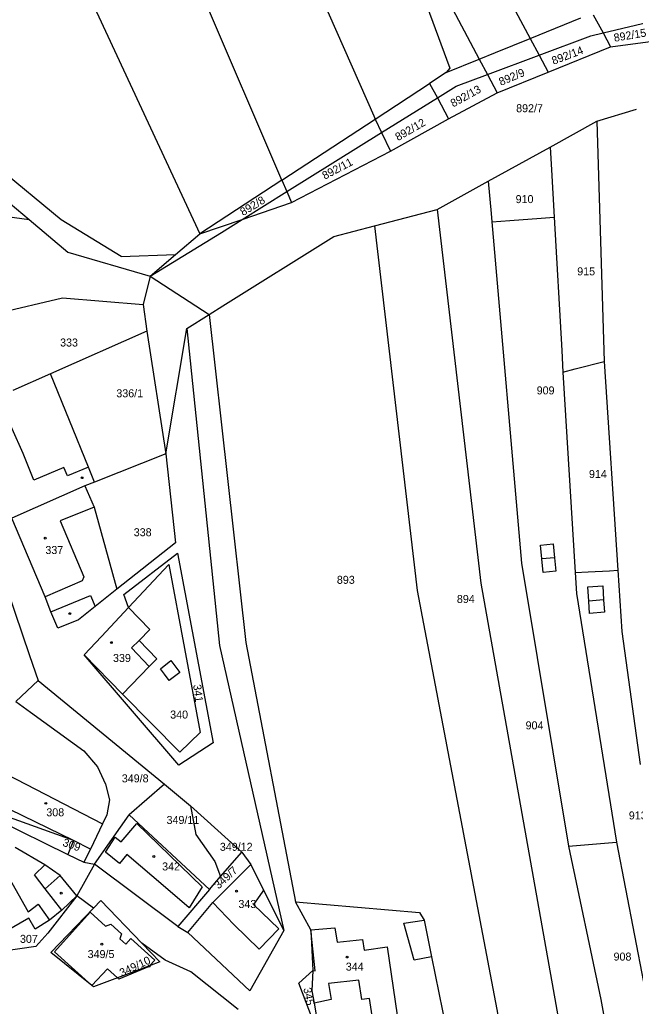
# Model space of a CAD drawing. Extents: x -563148 to -561712, y -1182311 to -1179502.
# Drawn here: x -562446.2 to -562330.8, y -1180433.7 to -1180248.7 of the extents above; entities that cross this region are included whole.
import ezdxf

# ---------------------------------------------------------------- set-up
doc = ezdxf.new("R2010")
doc.units = 0
for name, color, linetype in [('Vrstva 55', 7, 'Continuous'), ('Vrstva 56', 7, 'Continuous'), ('Vrstva 57', 7, 'Continuous')]:
    doc.layers.add(name, color=color, linetype=linetype)

msp = doc.modelspace()

# ---------------------------------------------------------------- linework, layer by layer
at = {"layer": 'Vrstva 55'}
for p, q in [((-562397.12, -1180278.81), (-562440.1, -1180178.43)), ((-562377.86, -1180201.21), (-562350.54, -1180252.24)), ((-562386.98, -1180205.32), (-562360.08, -1180256.1)), ((-562441.96, -1180225.42), (-562412.46, -1180288.86)), ((-562397.62, -1180226.57), (-562379.87, -1180266.72)), ((-562350.54, -1180252.24), (-562341.02, -1180248.38)), ((-562338.7, -1180247.79), (-562336.87, -1180251.17)), ((-562336.87, -1180251.17), (-562335.46, -1180253.77)), ((-562357.01, -1180254.86), (-562350.54, -1180252.24)), ((-562350.54, -1180252.24), (-562348.87, -1180255.35)), ((-562335.46, -1180253.77), (-562325.3, -1180252.47)), ((-562360.08, -1180256.1), (-562357.01, -1180254.86)), ((-562347.18, -1180258.52), (-562335.46, -1180253.77)), ((-562366.28, -1180258.62), (-562360.08, -1180256.1)), ((-562360.08, -1180256.1), (-562358.55, -1180258.98)), ((-562348.87, -1180255.35), (-562347.18, -1180258.52)), ((-562366.28, -1180258.62), (-562369.38, -1180260.65)), ((-562356.74, -1180262.4), (-562347.18, -1180258.52)), ((-562358.55, -1180258.98), (-562356.74, -1180262.4)), ((-562379.6, -1180267.34), (-562369.38, -1180260.65)), ((-562369.38, -1180260.65), (-562367.93, -1180263.36)), ((-562367.93, -1180263.36), (-562365.84, -1180267.29)), ((-562365.84, -1180267.29), (-562356.74, -1180262.4)), ((-562338.04, -1180267.72), (-562330.59, -1180265.49)), ((-562397.12, -1180278.81), (-562379.6, -1180267.34)), ((-562379.87, -1180266.72), (-562379.6, -1180267.34)), ((-562379.6, -1180267.34), (-562378.38, -1180269.87)), ((-562376.71, -1180273.33), (-562365.84, -1180267.29)), ((-562346.81, -1180272.58), (-562338.04, -1180267.72)), ((-562338.04, -1180267.72), (-562336.68, -1180312.79)), ((-562438.43, -1180286.22), (-562456.67, -1180271.23)), ((-562378.38, -1180269.87), (-562376.71, -1180273.33)), ((-562395.27, -1180282.98), (-562376.71, -1180273.33)), ((-562358.4, -1180278.99), (-562346.81, -1180272.58)), ((-562346.81, -1180272.58), (-562346.56, -1180276.87)), ((-562459.04, -1180273.89), (-562444.43, -1180286.2)), ((-562346.56, -1180276.87), (-562346.05, -1180285.74)), ((-562397.12, -1180278.81), (-562412.46, -1180288.86)), ((-562397.12, -1180278.81), (-562396.17, -1180280.94)), ((-562367.98, -1180284.3), (-562358.4, -1180278.99)), ((-562358.4, -1180278.99), (-562357.87, -1180285.07)), ((-562396.17, -1180280.94), (-562395.27, -1180282.98)), ((-562404.52, -1180286.14), (-562395.27, -1180282.98)), ((-562379.71, -1180287.35), (-562367.98, -1180284.3)), ((-562367.98, -1180284.3), (-562359.81, -1180354.32)), ((-562450.47, -1180285.34), (-562444.43, -1180286.2)), ((-562444.43, -1180286.2), (-562437.19, -1180292.31)), ((-562427.23, -1180293.13), (-562438.43, -1180286.22)), ((-562412.46, -1180288.86), (-562404.52, -1180286.14)), ((-562357.87, -1180285.07), (-562357.73, -1180286.61)), ((-562357.73, -1180286.61), (-562354.36, -1180286.36)), ((-562354.36, -1180286.36), (-562348.47, -1180285.92)), ((-562348.47, -1180285.92), (-562346.05, -1180285.74)), ((-562346.05, -1180285.74), (-562344.62, -1180310.74)), ((-562387.33, -1180289.33), (-562379.71, -1180287.35)), ((-562379.71, -1180287.35), (-562371.73, -1180355.72)), ((-562357.73, -1180286.61), (-562352.14, -1180350.61)), ((-562417, -1180292.74), (-562412.46, -1180288.86)), ((-562408.16, -1180302.36), (-562387.33, -1180289.33)), ((-562437.19, -1180292.31), (-562421.76, -1180296.8)), ((-562427.23, -1180293.13), (-562417, -1180292.74)), ((-562421.76, -1180296.8), (-562417, -1180292.74)), ((-562421.76, -1180296.8), (-562423.07, -1180302.08)), ((-562451.53, -1180304.01), (-562438.23, -1180300.88)), ((-562438.23, -1180300.88), (-562423.07, -1180302.08)), ((-562423.07, -1180302.08), (-562422.43, -1180307.1)), ((-562410.69, -1180303.95), (-562408.16, -1180302.36)), ((-562414.91, -1180306.59), (-562410.69, -1180303.95)), ((-562410.69, -1180303.95), (-562403.83, -1180365.48)), ((-562418.85, -1180330.08), (-562414.91, -1180306.59)), ((-562422.43, -1180307.1), (-562440.48, -1180315.11)), ((-562422.43, -1180307.1), (-562418.85, -1180330.08)), ((-562344.62, -1180310.74), (-562344.38, -1180314.76)), ((-562342.11, -1180314.18), (-562336.68, -1180312.79)), ((-562336.68, -1180312.79), (-562334.09, -1180351.93)), ((-562440.48, -1180315.11), (-562447.52, -1180318.24)), ((-562433.31, -1180332.62), (-562440.48, -1180315.11)), ((-562344.38, -1180314.76), (-562342.11, -1180314.18)), ((-562344.38, -1180314.76), (-562342.09, -1180352.33)), ((-562418.85, -1180330.08), (-562432.23, -1180335.4)), ((-562418.85, -1180330.08), (-562417.05, -1180346.76)), ((-562432.23, -1180335.4), (-562433.31, -1180332.62)), ((-562434.04, -1180336.12), (-562447.68, -1180342.14)), ((-562432.23, -1180335.4), (-562434.04, -1180336.12)), ((-562434.04, -1180336.12), (-562432.26, -1180340.08)), ((-562432.26, -1180340.08), (-562428.01, -1180355.48)), ((-562441.48, -1180356.88), (-562447.68, -1180342.14)), ((-562417.05, -1180346.76), (-562428.01, -1180355.48)), ((-562426.69, -1180356.46), (-562416.66, -1180348.74)), ((-562416.66, -1180348.74), (-562409.94, -1180384.31)), ((-562425.81, -1180358.91), (-562418.29, -1180350.87)), ((-562418.29, -1180350.87), (-562412.41, -1180382.34)), ((-562352.14, -1180350.61), (-562343.37, -1180403.62)), ((-562342.09, -1180352.33), (-562339.64, -1180352.21)), ((-562342.09, -1180352.33), (-562341.85, -1180356.26)), ((-562339.64, -1180352.21), (-562335.68, -1180352.01)), ((-562335.68, -1180352.01), (-562334.09, -1180351.93)), ((-562334.09, -1180351.93), (-562333.33, -1180363.39)), ((-562359.81, -1180354.32), (-562343.93, -1180443.2)), ((-562448.49, -1180355.73), (-562444.38, -1180367.89)), ((-562428.01, -1180355.48), (-562432.09, -1180358.71)), ((-562425.81, -1180358.91), (-562426.69, -1180356.46)), ((-562371.73, -1180355.72), (-562355.19, -1180442.78)), ((-562341.85, -1180356.26), (-562334.37, -1180402.89)), ((-562440.37, -1180359.73), (-562441.48, -1180356.88)), ((-562439.11, -1180362.81), (-562440.37, -1180359.73)), ((-562432.09, -1180358.71), (-562435.22, -1180361.2)), ((-562430.9, -1180364.36), (-562425.81, -1180358.91)), ((-562425.81, -1180358.91), (-562421.84, -1180363.04)), ((-562435.22, -1180361.2), (-562439.11, -1180362.81)), ((-562421.84, -1180363.04), (-562423.81, -1180365.09)), ((-562333.33, -1180363.39), (-562329.92, -1180388.33)), ((-562434.12, -1180367.81), (-562430.9, -1180364.36)), ((-562423.81, -1180365.09), (-562425.26, -1180366.46)), ((-562403.83, -1180365.48), (-562394.55, -1180414.07)), ((-562425.26, -1180366.46), (-562421.94, -1180369.98)), ((-562444.38, -1180367.89), (-562442.78, -1180372.62)), ((-562426.96, -1180375.15), (-562434.12, -1180367.81)), ((-562416.38, -1180388.49), (-562434.12, -1180367.81)), ((-562421.94, -1180369.98), (-562426.96, -1180375.15)), ((-562442.78, -1180372.62), (-562446.96, -1180376.51)), ((-562442.78, -1180372.62), (-562419.06, -1180392.02)), ((-562416.21, -1180386), (-562426.96, -1180375.15)), ((-562446.96, -1180376.51), (-562444.18, -1180378.53)), ((-562444.18, -1180378.53), (-562434.2, -1180385.78)), ((-562412.41, -1180382.34), (-562416.21, -1180386)), ((-562409.94, -1180384.31), (-562416.38, -1180388.49)), ((-562434.2, -1180385.78), (-562431.65, -1180388.76)), ((-562431.65, -1180388.76), (-562430.12, -1180392.02)), ((-562430.12, -1180392.02), (-562429.4, -1180394.96)), ((-562419.06, -1180392.02), (-562425.69, -1180397.75)), ((-562419.06, -1180392.02), (-562414.21, -1180396.06)), ((-562460.78, -1180393.68), (-562437.2, -1180405.2)), ((-562436.17, -1180402.61), (-562460.78, -1180393.68)), ((-562429.4, -1180394.96), (-562429.87, -1180397.77)), ((-562414.21, -1180396.06), (-562404.59, -1180404.78)), ((-562432.24, -1180407), (-562425.69, -1180397.75)), ((-562429.87, -1180397.77), (-562430.7, -1180399.47)), ((-562425.69, -1180397.75), (-562410.68, -1180411.75)), ((-562430.7, -1180399.47), (-562432.95, -1180404.19)), ((-562432.95, -1180404.19), (-562436.17, -1180402.61)), ((-562343.37, -1180403.62), (-562334.37, -1180402.89)), ((-562334.37, -1180402.89), (-562326.76, -1180442.19)), ((-562441.51, -1180407.14), (-562447.06, -1180403.87)), ((-562432.95, -1180404.19), (-562434.24, -1180406.65)), ((-562343.37, -1180403.62), (-562337.28, -1180432.4)), ((-562437.2, -1180405.2), (-562434.24, -1180406.65)), ((-562408.58, -1180409.35), (-562404.59, -1180404.78)), ((-562404.59, -1180404.78), (-562402.92, -1180407.09)), ((-562438.67, -1180409.13), (-562441.51, -1180407.14)), ((-562432.24, -1180407), (-562435.53, -1180412.95)), ((-562434.24, -1180406.65), (-562432.24, -1180407)), ((-562416.56, -1180418.71), (-562432.24, -1180407)), ((-562410.01, -1180414.2), (-562402.92, -1180407.09)), ((-562402.92, -1180407.09), (-562400.5, -1180411.89)), ((-562435.53, -1180412.95), (-562438.67, -1180409.13)), ((-562410.68, -1180411.75), (-562408.58, -1180409.35)), ((-562410.68, -1180411.75), (-562416.56, -1180418.71)), ((-562400.5, -1180411.89), (-562396.69, -1180419.46)), ((-562435.53, -1180412.95), (-562440.96, -1180419.93)), ((-562435.53, -1180412.95), (-562438.33, -1180415.62)), ((-562432.37, -1180415.26), (-562431.02, -1180413.85)), ((-562431.02, -1180413.85), (-562423.36, -1180421.83)), ((-562438.33, -1180415.62), (-562440.64, -1180417.52)), ((-562440.38, -1180423.61), (-562432.37, -1180415.26)), ((-562414.74, -1180419.82), (-562410.01, -1180414.2)), ((-562394.55, -1180414.07), (-562371.25, -1180416.11)), ((-562391.64, -1180419.35), (-562394.55, -1180414.07)), ((-562444.51, -1180417.14), (-562448.98, -1180419.73)), ((-562443.31, -1180419.21), (-562444.51, -1180417.14)), ((-562440.64, -1180417.52), (-562443.31, -1180419.21)), ((-562371.25, -1180416.11), (-562370.42, -1180417.52)), ((-562370.42, -1180417.52), (-562369.01, -1180424.42)), ((-562416.56, -1180418.71), (-562414.74, -1180419.82)), ((-562396.69, -1180419.46), (-562403.09, -1180430.8)), ((-562391.64, -1180419.35), (-562391.28, -1180426.95)), ((-562440.96, -1180419.93), (-562443.22, -1180422.45)), ((-562403.09, -1180430.8), (-562414.74, -1180419.82)), ((-562443.22, -1180422.45), (-562449.23, -1180423.33)), ((-562423.36, -1180421.83), (-562419.98, -1180425.35)), ((-562432.68, -1180429.78), (-562440.38, -1180423.61)), ((-562369.01, -1180424.42), (-562365.37, -1180442.2)), ((-562421.87, -1180426.06), (-562427.91, -1180428.32)), ((-562421.99, -1180426.19), (-562427.62, -1180428.59)), ((-562421.87, -1180426.06), (-562421.99, -1180426.19)), ((-562419.98, -1180425.35), (-562421.87, -1180426.06)), ((-562393.89, -1180429.33), (-562391.28, -1180426.95)), ((-562391.28, -1180426.95), (-562391.45, -1180430.75)), ((-562427.91, -1180428.32), (-562432.4, -1180430)), ((-562427.62, -1180428.59), (-562427.91, -1180428.32)), ((-562432.4, -1180430), (-562432.68, -1180429.78)), ((-562389.78, -1180440.23), (-562393.89, -1180429.33)), ((-562391.45, -1180430.75), (-562391.03, -1180433.11)), ((-562337.28, -1180432.4), (-562335.18, -1180443.75)), ((-562391.03, -1180433.11), (-562389.78, -1180440.23))]:
    msp.add_line(p, q, dxfattribs=at)
msp.add_lwpolyline([(-562414.21, -1180396.06), (-562413.23, -1180401.46), (-562409.64, -1180406.53), (-562408.58, -1180409.35)], dxfattribs=at)
at = {"layer": 'Vrstva 56'}
for p, q in [((-562375.92, -1180229.88), (-562365.57, -1180257.81)), ((-562336.87, -1180251.17), (-562327.11, -1180248.88)), ((-562339.16, -1180251.71), (-562336.87, -1180251.17)), ((-562348.87, -1180255.35), (-562339.16, -1180251.71)), ((-562358.55, -1180258.98), (-562348.87, -1180255.35)), ((-562365.57, -1180257.81), (-562366.28, -1180258.62)), ((-562364.43, -1180261.18), (-562358.55, -1180258.98)), ((-562367.93, -1180263.36), (-562364.43, -1180261.18)), ((-562378.38, -1180269.87), (-562367.93, -1180263.36)), ((-562396.17, -1180280.94), (-562378.38, -1180269.87)), ((-562404.52, -1180286.14), (-562396.17, -1180280.94)), ((-562408.43, -1180288.58), (-562404.52, -1180286.14)), ((-562421.76, -1180296.8), (-562408.43, -1180288.58)), ((-562421.76, -1180296.8), (-562410.69, -1180303.95)), ((-562414.91, -1180306.59), (-562408.8, -1180366.03)), ((-562445.58, -1180330.02), (-562449.71, -1180320.81)), ((-562443.57, -1180335.06), (-562445.58, -1180330.02)), ((-562433.31, -1180332.62), (-562437.26, -1180334.2)), ((-562437.97, -1180332.67), (-562443.57, -1180335.06)), ((-562437.26, -1180334.2), (-562437.97, -1180332.67)), ((-562432.26, -1180340.08), (-562438.67, -1180342.66)), ((-562438.67, -1180342.66), (-562434.24, -1180353.14)), ((-562348.62, -1180347.21), (-562346.2, -1180347)), ((-562348.35, -1180349.79), (-562348.62, -1180347.21)), ((-562346.2, -1180347), (-562345.96, -1180349.59)), ((-562345.96, -1180349.59), (-562348.35, -1180349.79)), ((-562348.09, -1180352.32), (-562348.35, -1180349.79)), ((-562345.96, -1180349.59), (-562345.73, -1180352.12)), ((-562345.73, -1180352.12), (-562348.09, -1180352.32)), ((-562434.5, -1180353.9), (-562441.48, -1180356.88)), ((-562434.24, -1180353.14), (-562434.5, -1180353.9)), ((-562339.72, -1180355.04), (-562336.93, -1180354.82)), ((-562336.93, -1180354.82), (-562336.76, -1180357.5)), ((-562440.37, -1180359.73), (-562432.97, -1180356.63)), ((-562432.97, -1180356.63), (-562432.09, -1180358.71)), ((-562339.55, -1180357.74), (-562339.72, -1180355.04)), ((-562336.76, -1180357.5), (-562339.55, -1180357.74)), ((-562339.41, -1180360.04), (-562339.55, -1180357.74)), ((-562336.76, -1180357.5), (-562336.62, -1180359.79)), ((-562336.62, -1180359.79), (-562339.41, -1180360.04)), ((-562423.81, -1180365.09), (-562420.54, -1180368.54)), ((-562408.8, -1180366.03), (-562396.69, -1180419.46)), ((-562420.54, -1180368.54), (-562421.94, -1180369.98)), ((-562419.84, -1180370.43), (-562417.88, -1180368.86)), ((-562417.88, -1180368.86), (-562416.24, -1180371.1)), ((-562419.09, -1180371.43), (-562419.84, -1180370.43)), ((-562418.21, -1180372.59), (-562419.09, -1180371.43)), ((-562416.24, -1180371.1), (-562418.21, -1180372.59)), ((-562448.69, -1180390.14), (-562430.7, -1180399.47)), ((-562436.17, -1180402.61), (-562451.2, -1180395.3)), ((-562427.24, -1180402.85), (-562424.25, -1180399.4)), ((-562424.25, -1180399.4), (-562412.05, -1180411.27)), ((-562436.17, -1180402.61), (-562437.2, -1180405.2)), ((-562430.16, -1180404.78), (-562428.33, -1180401.94)), ((-562428.33, -1180401.94), (-562427.24, -1180402.85)), ((-562450.02, -1180406.55), (-562444.64, -1180415.98)), ((-562427.52, -1180406.87), (-562430.16, -1180404.78)), ((-562426.12, -1180405.22), (-562427.52, -1180406.87)), ((-562418.89, -1180411.4), (-562426.12, -1180405.22)), ((-562443.46, -1180409.04), (-562441.51, -1180407.14)), ((-562441.44, -1180411.63), (-562443.46, -1180409.04)), ((-562441.44, -1180411.63), (-562438.67, -1180409.13)), ((-562438.33, -1180415.62), (-562441.44, -1180411.63)), ((-562414.44, -1180415.2), (-562418.89, -1180411.4)), ((-562412.05, -1180411.27), (-562414.44, -1180415.2)), ((-562400.5, -1180411.89), (-562400.79, -1180412.29)), ((-562432.37, -1180415.26), (-562435.53, -1180412.95)), ((-562400.79, -1180412.29), (-562402.42, -1180414.57)), ((-562444.64, -1180415.98), (-562442.75, -1180414.55)), ((-562442.75, -1180414.55), (-562440.64, -1180417.52)), ((-562406.08, -1180418.34), (-562410.01, -1180414.2)), ((-562402.42, -1180414.57), (-562397.65, -1180419.17)), ((-562439.71, -1180423.43), (-562433.02, -1180416.02)), ((-562433.02, -1180416.02), (-562430.12, -1180418.64)), ((-562374.22, -1180418.07), (-562370.42, -1180417.52)), ((-562430.12, -1180418.64), (-562429.16, -1180418.28)), ((-562429.16, -1180418.28), (-562427.15, -1180420.07)), ((-562401.34, -1180422.98), (-562406.08, -1180418.34)), ((-562397.65, -1180419.17), (-562401.34, -1180422.98)), ((-562391.64, -1180419.35), (-562387.18, -1180418.93)), ((-562390.86, -1180427.03), (-562391.64, -1180419.35)), ((-562387.18, -1180418.93), (-562386.71, -1180421.65)), ((-562372.28, -1180425.05), (-562374.22, -1180418.07)), ((-562427.15, -1180420.07), (-562427.47, -1180421.05)), ((-562427.47, -1180421.05), (-562426.36, -1180422.05)), ((-562426.36, -1180422.05), (-562425.41, -1180420.99)), ((-562425.41, -1180420.99), (-562420.93, -1180425.03)), ((-562386.71, -1180421.65), (-562381.94, -1180421.12)), ((-562381.94, -1180421.12), (-562381.66, -1180423.12)), ((-562418.96, -1180425.04), (-562423.36, -1180421.83)), ((-562381.66, -1180423.12), (-562377.32, -1180422.51)), ((-562377.32, -1180422.51), (-562374.84, -1180439.44)), ((-562432.68, -1180429.78), (-562439.71, -1180423.43)), ((-562420.93, -1180425.03), (-562421.87, -1180426.06)), ((-562414.16, -1180427.24), (-562418.96, -1180425.04)), ((-562369.01, -1180424.42), (-562372.28, -1180425.05)), ((-562429.75, -1180426.62), (-562432.68, -1180429.78)), ((-562427.91, -1180428.32), (-562429.75, -1180426.62)), ((-562391.28, -1180426.95), (-562390.86, -1180427.03)), ((-562405.25, -1180434.26), (-562414.16, -1180427.24)), ((-562382.67, -1180428.77), (-562388.36, -1180429.41)), ((-562382.07, -1180432.39), (-562382.67, -1180428.77)), ((-562388.36, -1180429.41), (-562387.85, -1180432.42)), ((-562387.85, -1180432.42), (-562391.03, -1180433.11)), ((-562380.63, -1180432.22), (-562382.07, -1180432.39)), ((-562379.45, -1180439.95), (-562380.63, -1180432.22))]:
    msp.add_line(p, q, dxfattribs=at)
at = {"layer": 'Vrstva 57'}
for centre in [(-562434.55, -1180334.57), (-562441.44, -1180345.92), (-562436.85, -1180360.06), (-562429.05, -1180365.49), (-562441.32, -1180395.62), (-562421.08, -1180405.57), (-562405.57, -1180412.09), (-562438.43, -1180412.45), (-562430.85, -1180422.03), (-562384.87, -1180424.43), (-562421.99, -1180426.13)]:
    msp.add_circle(centre, 0.175, dxfattribs=at)

# ---------------------------------------------------------------- texts
for s, rotation, p in [('892/15', 9.5543, (-562334.73, -1180252.86)), ('892/14', 20.6097, (-562346.16, -1180257.18)), ('892/9', 23.0467, (-562356.01, -1180261.13)), ('892/13', 28.8256, (-562364.96, -1180265.17)), ('892/12', 30.0149, (-562375.3, -1180271.49)), ('892/11', 27.8354, (-562389.04, -1180278.73)), ('892/8', 30.9118, (-562404.36, -1180285.54)), ('341', 276.8527, (-562413.72, -1180373.41)), ('309', 340.7828, (-562438.31, -1180403.56)), ('349/7', 42.4892, (-562408.95, -1180411.79)), ('349/10', 25.2012, (-562427.09, -1180428.17)), ('345', 280.6299, (-562393.06, -1180430.31))]:
    msp.add_text(s, height=1.5, rotation=rotation, dxfattribs=at).set_placement(p)
for s, p in [('892/7', (-562353.16, -1180266.06)), ('910', (-562353.26, -1180283.1)), ('915', (-562341.71, -1180296.64)), ('333', (-562438.66, -1180309.98)), ('909', (-562349.31, -1180318.96)), ('336/1', (-562428.12, -1180319.5)), ('914', (-562339.51, -1180334.63)), ('338', (-562424.85, -1180345.55)), ('337', (-562441.42, -1180348.88)), ('893', (-562386.77, -1180354.47)), ('894', (-562364.27, -1180358.06)), ('339', (-562428.74, -1180369.12)), ('340', (-562418.02, -1180379.73)), ('904', (-562351.39, -1180381.75)), ('349/8', (-562427.09, -1180391.69)), ('308', (-562441.24, -1180398.05)), ('913', (-562332.04, -1180398.64)), ('349/11', (-562418.7, -1180399.49)), ('349/12', (-562408.71, -1180404.52)), ('342', (-562419.53, -1180408.2)), ('343', (-562405.23, -1180415.24)), ('307', (-562446.18, -1180421.78)), ('349/5', (-562433.5, -1180424.63)), ('908', (-562334.9, -1180425.1)), ('344', (-562385.1, -1180426.98))]:
    msp.add_text(s, height=1.5, dxfattribs=at).set_placement(p)

doc.saveas('drawing.dxf')
